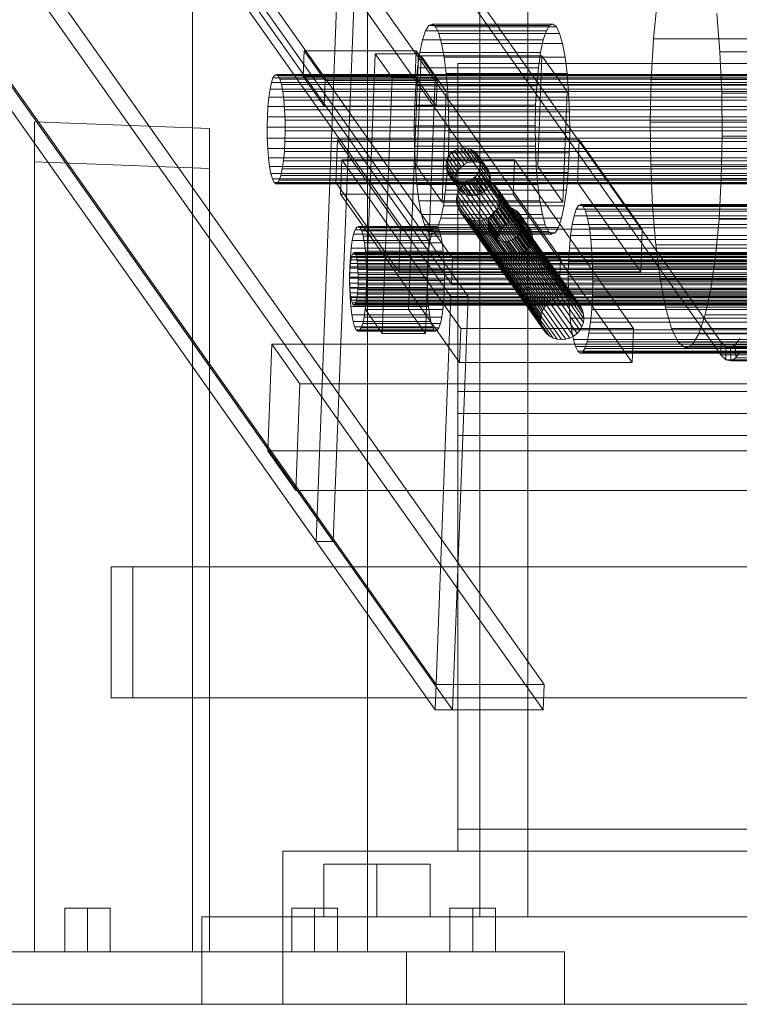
# Model space of a CAD drawing. Header units: millimetres. Extents: x -2233 to 61924, y -68080 to 6847.
# Tile 334 of 656: x 1640 to 1804, y -36000 to -35775. Entities that reach past the tile are written whole.
import ezdxf

# ---------------------------------------------------------------- set-up
doc = ezdxf.new("R2010")
doc.units = ezdxf.units.MM
for name, color, linetype, lineweight in [('frontal_C10', 7, 'Continuous', 0), ('frontal_secador', 7, 'Continuous', 0), ('frontal_tolva', 7, 'Continuous', 0)]:
    doc.layers.add(name, color=color, linetype=linetype, lineweight=lineweight)

msp = doc.modelspace()

# ---------------------------------------------------------------- linework, layer by layer
at = {"layer": 'frontal_C10'}
for p, q in [((266.331, -33747.789), (1738.749, -35829.484)), ((1763.409, -35829.484), (290.991, -33747.789)), ((1738.526, -35835.328), (266.108, -33753.633)), ((290.768, -33753.633), (1763.186, -35835.328)), ((265.996, -33756.555), (1738.414, -35838.25)), ((1742.36, -35838.25), (269.942, -33756.555)), ((350.18, -33798.702), (1800.18, -35848.702)), ((1800.068, -35851.624), (350.068, -33801.624)), ((262.609, -33845.193), (1735.028, -35926.888)), ((1759.687, -35926.888), (287.269, -33845.193)), ((1734.804, -35932.732), (262.386, -33851.037)), ((266.332, -33851.037), (1738.75, -35932.732)), ((287.046, -33851.037), (1759.464, -35932.732)), ((1679.379, -35277.639), (1679.379, -35988)), ((1719.379, -35988), (1719.379, -35279.167)), ((1679.379, -35988), (1679.379, -35286.809)), ((1719.379, -35988), (1719.379, -35288.338)), ((1707.582, -35894.245), (1515.746, -35623.028)), ((1519.691, -35623.028), (1711.528, -35894.245)), ((1707.582, -35894.245), (1713.798, -35731.581)), ((1717.743, -35731.581), (1711.528, -35894.245)), ((1784.687, -35779.397), (1785.492, -35770.905)), ((1799.154, -35773.567), (1799.868, -35782.355)), ((1733.334, -35776.323), (1734.106, -35776.012)), ((1734.106, -35776.012), (1734.873, -35776.623)), ((1761.725, -35776.012), (1734.106, -35776.012)), ((1761.725, -35776.012), (1760.953, -35776.323)), ((1762.492, -35776.623), (1761.725, -35776.012)), ((1731.894, -35779.628), (1732.587, -35777.544)), ((1732.587, -35777.544), (1733.334, -35776.323)), ((1760.206, -35777.544), (1732.587, -35777.544)), ((1760.953, -35776.323), (1733.334, -35776.323)), ((1734.873, -35776.623), (1735.606, -35778.132)), ((1762.492, -35776.623), (1734.873, -35776.623)), ((1735.606, -35778.132), (1736.276, -35780.482)), ((1763.225, -35778.132), (1735.606, -35778.132)), ((1760.206, -35777.544), (1759.513, -35779.628)), ((1760.953, -35776.323), (1760.206, -35777.544)), ((1763.225, -35778.132), (1762.492, -35776.623)), ((1763.895, -35780.482), (1763.225, -35778.132)), ((1731.281, -35782.495), (1731.894, -35779.628)), ((1759.513, -35779.628), (1731.894, -35779.628)), ((1736.276, -35780.482), (1736.858, -35783.581)), ((1763.895, -35780.482), (1736.276, -35780.482)), ((1759.513, -35779.628), (1758.9, -35782.495)), ((1764.477, -35783.581), (1763.895, -35780.482)), ((1784.17, -35788.68), (1784.687, -35779.397)), ((2100.333, -35779.397), (1784.687, -35779.397)), ((1704.618, -35787.97), (1704.841, -35782.126)), ((1730.487, -35782.126), (1704.841, -35782.126)), ((1704.841, -35782.126), (1709.645, -35788.918)), ((1718.871, -35841.247), (1721.104, -35782.805)), ((1730.968, -35782.805), (1721.104, -35782.805)), ((1721.104, -35782.805), (1724.947, -35788.239)), ((1728.735, -35841.247), (1730.968, -35782.805)), ((1730.264, -35787.97), (1730.487, -35782.126)), ((1735.291, -35788.918), (1730.487, -35782.126)), ((1730.771, -35786.034), (1731.281, -35782.495)), ((1734.811, -35788.239), (1730.968, -35782.805)), ((1758.9, -35782.495), (1731.281, -35782.495)), ((1758.9, -35782.495), (1758.39, -35786.034)), ((1799.868, -35782.355), (1800.286, -35791.821)), ((2115.514, -35782.355), (1799.868, -35782.355)), ((1730.614, -35808.587), (1731.581, -35783.262)), ((1759.2, -35783.262), (1731.581, -35783.262)), ((1731.581, -35783.262), (1737.346, -35791.413)), ((1736.858, -35783.581), (1737.329, -35787.312)), ((1764.477, -35783.581), (1736.858, -35783.581)), ((1758.233, -35808.587), (1759.2, -35783.262)), ((1764.965, -35791.413), (1759.2, -35783.262)), ((1764.948, -35787.312), (1764.477, -35783.581)), ((1698.133, -35787.668), (1698.535, -35787.506)), ((1698.535, -35787.506), (1698.935, -35787.825)), ((2201.596, -35787.506), (1698.535, -35787.506)), ((1730.385, -35790.11), (1730.771, -35786.034)), ((1758.39, -35786.034), (1730.771, -35786.034)), ((1737.329, -35787.312), (1737.671, -35791.53)), ((1764.948, -35787.312), (1737.329, -35787.312)), ((1758.39, -35786.034), (1758.004, -35790.11)), ((1765.29, -35791.53), (1764.948, -35787.312)), ((1697.064, -35790.883), (1697.383, -35789.39)), ((1697.383, -35789.39), (1697.744, -35788.304)), ((2200.444, -35789.39), (1697.383, -35789.39)), ((1697.744, -35788.304), (1698.133, -35787.668)), ((2200.805, -35788.304), (1697.744, -35788.304)), ((2201.194, -35787.668), (1698.133, -35787.668)), ((1698.935, -35787.825), (1699.316, -35788.611)), ((2201.996, -35787.825), (1698.935, -35787.825)), ((1699.316, -35788.611), (1699.665, -35789.834)), ((2202.377, -35788.611), (1699.316, -35788.611)), ((1709.422, -35794.762), (1704.618, -35787.97)), ((1704.618, -35787.97), (1730.264, -35787.97)), ((1709.422, -35794.762), (1709.645, -35788.918)), ((1709.645, -35788.918), (1735.291, -35788.918)), ((1722.714, -35846.681), (1724.947, -35788.239)), ((1724.947, -35788.239), (1734.811, -35788.239)), ((1730.264, -35787.97), (1735.068, -35794.762)), ((1734.811, -35788.239), (1732.578, -35846.681)), ((1735.291, -35788.918), (1735.068, -35794.762)), ((1783.961, -35798.399), (1784.17, -35788.68)), ((1784.17, -35788.68), (2099.816, -35788.68)), ((1696.798, -35792.726), (1697.064, -35790.883)), ((2200.125, -35790.883), (1697.064, -35790.883)), ((1699.665, -35789.834), (1699.968, -35791.449)), ((2202.726, -35789.834), (1699.665, -35789.834)), ((1699.968, -35791.449), (1700.214, -35793.392)), ((2203.029, -35791.449), (1699.968, -35791.449)), ((1730.137, -35794.567), (1730.385, -35790.11)), ((1758.004, -35790.11), (1730.385, -35790.11)), ((1736.378, -35816.738), (1737.346, -35791.413)), ((1737.346, -35791.413), (1764.965, -35791.413)), ((1737.671, -35791.53), (1737.872, -35796.074)), ((1765.29, -35791.53), (1737.671, -35791.53)), ((1758.004, -35790.11), (1757.756, -35794.567)), ((1764.965, -35791.413), (1763.997, -35816.738)), ((1765.491, -35796.074), (1765.29, -35791.53)), ((1800.286, -35791.821), (1800.393, -35801.601)), ((2115.932, -35791.821), (1800.286, -35791.821)), ((1696.597, -35794.849), (1696.798, -35792.726)), ((2199.859, -35792.726), (1696.798, -35792.726)), ((1700.214, -35793.392), (1700.392, -35795.589)), ((2203.275, -35793.392), (1700.214, -35793.392)), ((1696.468, -35797.17), (1696.597, -35794.849)), ((2199.658, -35794.849), (1696.597, -35794.849)), ((1700.392, -35795.589), (1700.497, -35797.955)), ((2203.453, -35795.589), (1700.392, -35795.589)), ((1735.068, -35794.762), (1709.422, -35794.762)), ((1730.036, -35799.232), (1730.137, -35794.567)), ((1730.137, -35794.567), (1757.756, -35794.567)), ((1737.872, -35796.074), (1737.923, -35800.768)), ((1765.491, -35796.074), (1737.872, -35796.074)), ((1757.756, -35794.567), (1757.655, -35799.232)), ((1765.542, -35800.768), (1765.491, -35796.074)), ((1643.258, -35798.339), (1643.258, -35807.51)), ((1683.258, -35799.868), (1643.258, -35798.339)), ((1643.258, -35798.339), (1643.258, -35988)), ((1696.416, -35799.6), (1696.468, -35797.17)), ((1696.468, -35797.17), (2199.529, -35797.17)), ((1700.497, -35797.955), (1700.523, -35800.4)), ((2203.558, -35797.955), (1700.497, -35797.955)), ((1784.068, -35808.179), (1783.961, -35798.399)), ((2099.607, -35798.399), (1783.961, -35798.399)), ((1683.258, -35809.038), (1683.258, -35799.868)), ((1683.258, -35988), (1683.258, -35799.868)), ((1696.442, -35802.045), (1696.416, -35799.6)), ((2199.477, -35799.6), (1696.416, -35799.6)), ((1700.523, -35800.4), (1700.471, -35802.83)), ((2203.584, -35800.4), (1700.523, -35800.4)), ((1730.087, -35803.926), (1730.036, -35799.232)), ((1757.655, -35799.232), (1730.036, -35799.232)), ((1737.923, -35800.768), (1737.823, -35805.433)), ((1765.542, -35800.768), (1737.923, -35800.768)), ((1757.655, -35799.232), (1757.706, -35803.926)), ((1765.442, -35805.433), (1765.542, -35800.768)), ((1696.547, -35804.411), (1696.442, -35802.045)), ((2199.503, -35802.045), (1696.442, -35802.045)), ((1700.471, -35802.83), (1700.342, -35805.151)), ((2203.532, -35802.83), (1700.471, -35802.83)), ((1712.108, -35812.215), (1712.48, -35802.475)), ((1767.719, -35802.475), (1712.48, -35802.475)), ((1712.48, -35802.475), (1726.892, -35822.85)), ((1767.346, -35812.215), (1767.719, -35802.475)), ((1782.13, -35822.85), (1767.719, -35802.475)), ((1800.393, -35801.601), (1800.184, -35811.32)), ((2116.039, -35801.601), (1800.393, -35801.601)), ((1696.725, -35806.608), (1696.547, -35804.411)), ((2199.608, -35804.411), (1696.547, -35804.411)), ((1700.342, -35805.151), (1700.141, -35807.274)), ((2203.403, -35805.151), (1700.342, -35805.151)), ((1730.288, -35808.47), (1730.087, -35803.926)), ((1757.706, -35803.926), (1730.087, -35803.926)), ((1737.823, -35805.433), (1737.575, -35809.89)), ((1765.442, -35805.433), (1737.823, -35805.433)), ((1738.034, -35806.018), (1738.547, -35805.427)), ((1738.547, -35805.427), (1739.163, -35804.943)), ((1740.789, -35808.597), (1738.547, -35805.427)), ((1739.163, -35804.943), (1739.859, -35804.583)), ((1741.405, -35808.112), (1739.163, -35804.943)), ((1739.859, -35804.583), (1740.608, -35804.361)), ((1742.101, -35807.752), (1739.859, -35804.583)), ((1740.608, -35804.361), (1741.381, -35804.286)), ((1742.85, -35807.53), (1740.608, -35804.361)), ((1741.381, -35804.286), (1742.147, -35804.361)), ((1743.622, -35807.455), (1741.381, -35804.286)), ((1742.147, -35804.361), (1742.879, -35804.583)), ((1744.389, -35807.53), (1742.147, -35804.361)), ((1742.879, -35804.583), (1743.548, -35804.943)), ((1745.121, -35807.752), (1742.879, -35804.583)), ((1743.548, -35804.943), (1744.127, -35805.427)), ((1745.789, -35808.112), (1743.548, -35804.943)), ((1744.127, -35805.427), (1744.595, -35806.018)), ((1746.369, -35808.597), (1744.127, -35805.427)), ((1757.706, -35803.926), (1757.907, -35808.47)), ((1765.194, -35809.89), (1765.442, -35805.433)), ((1643.258, -35807.51), (1683.258, -35809.038)), ((1643.258, -35988), (1643.258, -35807.51)), ((1696.971, -35808.551), (1696.725, -35806.608)), ((2199.786, -35806.608), (1696.725, -35806.608)), ((1700.141, -35807.274), (1699.875, -35809.117)), ((2203.202, -35807.274), (1700.141, -35807.274)), ((1713.148, -35814.848), (1713.445, -35807.056)), ((1752.901, -35807.056), (1713.445, -35807.056)), ((1713.445, -35807.056), (1740.668, -35845.542)), ((1737.286, -35808.182), (1737.391, -35807.422)), ((1737.391, -35807.422), (1737.643, -35806.691)), ((1739.633, -35810.592), (1737.391, -35807.422)), ((1737.643, -35806.691), (1738.034, -35806.018)), ((1739.885, -35809.861), (1737.643, -35806.691)), ((1740.276, -35809.187), (1738.034, -35806.018)), ((1742.101, -35807.752), (1741.405, -35808.112)), ((1742.85, -35807.53), (1742.101, -35807.752)), ((1743.622, -35807.455), (1742.85, -35807.53)), ((1744.389, -35807.53), (1743.622, -35807.455)), ((1745.121, -35807.752), (1744.389, -35807.53)), ((1744.595, -35806.018), (1744.934, -35806.691)), ((1746.837, -35809.187), (1744.595, -35806.018)), ((1744.934, -35806.691), (1745.131, -35807.422)), ((1747.176, -35809.861), (1744.934, -35806.691)), ((1745.789, -35808.112), (1745.121, -35807.752)), ((1745.131, -35807.422), (1745.177, -35808.182)), ((1747.372, -35810.592), (1745.131, -35807.422)), ((1752.603, -35814.848), (1752.901, -35807.056)), ((1780.123, -35845.542), (1752.901, -35807.056)), ((1683.258, -35988), (1683.258, -35809.038)), ((1697.274, -35810.166), (1696.971, -35808.551)), ((2200.032, -35808.551), (1696.971, -35808.551)), ((1699.875, -35809.117), (1699.556, -35810.61)), ((2202.936, -35809.117), (1699.875, -35809.117)), ((1730.631, -35812.688), (1730.288, -35808.47)), ((1757.907, -35808.47), (1730.288, -35808.47)), ((1736.378, -35816.738), (1730.614, -35808.587)), ((1730.614, -35808.587), (1758.233, -35808.587)), ((1737.575, -35809.89), (1737.188, -35813.966)), ((1737.333, -35808.942), (1737.286, -35808.182)), ((1737.286, -35808.182), (1739.528, -35811.352)), ((1737.529, -35809.673), (1737.333, -35808.942)), ((1739.575, -35812.112), (1737.333, -35808.942)), ((1737.868, -35810.347), (1737.529, -35809.673)), ((1739.771, -35812.843), (1737.529, -35809.673)), ((1765.194, -35809.89), (1737.575, -35809.89)), ((1739.885, -35809.861), (1739.633, -35810.592)), ((1740.276, -35809.187), (1739.885, -35809.861)), ((1740.789, -35808.597), (1740.276, -35809.187)), ((1741.405, -35808.112), (1740.789, -35808.597)), ((1744.82, -35809.673), (1744.43, -35810.347)), ((1745.072, -35808.942), (1744.82, -35809.673)), ((1747.062, -35812.843), (1744.82, -35809.673)), ((1745.177, -35808.182), (1745.072, -35808.942)), ((1747.314, -35812.112), (1745.072, -35808.942)), ((1747.419, -35811.352), (1745.177, -35808.182)), ((1746.369, -35808.597), (1745.789, -35808.112)), ((1746.837, -35809.187), (1746.369, -35808.597)), ((1747.176, -35809.861), (1746.837, -35809.187)), ((1747.372, -35810.592), (1747.176, -35809.861)), ((1757.907, -35808.47), (1758.25, -35812.688)), ((1758.233, -35808.587), (1763.997, -35816.738)), ((1764.808, -35813.966), (1765.194, -35809.89)), ((1784.486, -35817.645), (1784.068, -35808.179)), ((2099.714, -35808.179), (1784.068, -35808.179)), ((1697.623, -35811.389), (1697.274, -35810.166)), ((2200.335, -35810.166), (1697.274, -35810.166)), ((1698.004, -35812.175), (1697.623, -35811.389)), ((2200.684, -35811.389), (1697.623, -35811.389)), ((1698.404, -35812.494), (1698.004, -35812.175)), ((2201.065, -35812.175), (1698.004, -35812.175)), ((1699.195, -35811.696), (1698.806, -35812.332)), ((1699.556, -35810.61), (1699.195, -35811.696)), ((2202.256, -35811.696), (1699.195, -35811.696)), ((2202.617, -35810.61), (1699.556, -35810.61)), ((1726.52, -35832.59), (1712.108, -35812.215)), ((1712.108, -35812.215), (1767.346, -35812.215)), ((1738.336, -35810.937), (1737.868, -35810.347)), ((1740.11, -35813.516), (1737.868, -35810.347)), ((1738.916, -35811.422), (1738.336, -35810.937)), ((1740.578, -35814.107), (1738.336, -35810.937)), ((1739.584, -35811.782), (1738.916, -35811.422)), ((1741.158, -35814.591), (1738.916, -35811.422)), ((1739.633, -35810.592), (1739.528, -35811.352)), ((1739.528, -35811.352), (1739.575, -35812.112)), ((1739.575, -35812.112), (1739.771, -35812.843)), ((1740.316, -35812.003), (1739.584, -35811.782)), ((1741.826, -35814.951), (1739.584, -35811.782)), ((1741.083, -35812.078), (1740.316, -35812.003)), ((1742.558, -35815.173), (1740.316, -35812.003)), ((1741.855, -35812.003), (1741.083, -35812.078)), ((1743.325, -35815.248), (1741.083, -35812.078)), ((1741.287, -35812.641), (1742.058, -35812.035)), ((1742.604, -35811.782), (1741.855, -35812.003)), ((1744.097, -35815.173), (1741.855, -35812.003)), ((1742.058, -35812.035), (1742.927, -35811.585)), ((1761.273, -35839.202), (1742.058, -35812.035)), ((1743.3, -35811.422), (1742.604, -35811.782)), ((1744.846, -35814.951), (1742.604, -35811.782)), ((1742.927, -35811.585), (1743.863, -35811.308)), ((1762.143, -35838.752), (1742.927, -35811.585)), ((1743.916, -35810.937), (1743.3, -35811.422)), ((1745.542, -35814.591), (1743.3, -35811.422)), ((1743.863, -35811.308), (1744.829, -35811.215)), ((1763.079, -35838.475), (1743.863, -35811.308)), ((1744.43, -35810.347), (1743.916, -35810.937)), ((1746.158, -35814.107), (1743.916, -35810.937)), ((1746.671, -35813.516), (1744.43, -35810.347)), ((1744.829, -35811.215), (1745.788, -35811.308)), ((1764.045, -35838.382), (1744.829, -35811.215)), ((1745.788, -35811.308), (1746.702, -35811.585)), ((1765.003, -35838.475), (1745.788, -35811.308)), ((1746.702, -35811.585), (1747.538, -35812.035)), ((1765.918, -35838.752), (1746.702, -35811.585)), ((1747.062, -35812.843), (1747.314, -35812.112)), ((1747.314, -35812.112), (1747.419, -35811.352)), ((1747.419, -35811.352), (1747.372, -35810.592)), ((1747.538, -35812.035), (1748.262, -35812.641)), ((1766.753, -35839.202), (1747.538, -35812.035)), ((1767.346, -35812.215), (1781.758, -35832.59)), ((1800.184, -35811.32), (1799.667, -35820.603)), ((2115.83, -35811.32), (1800.184, -35811.32)), ((1698.806, -35812.332), (1698.404, -35812.494)), ((2201.465, -35812.494), (1698.404, -35812.494)), ((2201.867, -35812.332), (1698.806, -35812.332)), ((1731.102, -35816.419), (1730.631, -35812.688)), ((1758.25, -35812.688), (1730.631, -35812.688)), ((1737.188, -35813.966), (1736.679, -35817.505)), ((1764.808, -35813.966), (1737.188, -35813.966)), ((1739.771, -35812.843), (1740.11, -35813.516)), ((1739.842, -35815.135), (1740.158, -35814.221)), ((1740.11, -35813.516), (1740.578, -35814.107)), ((1740.158, -35814.221), (1740.646, -35813.379)), ((1759.373, -35841.388), (1740.158, -35814.221)), ((1740.578, -35814.107), (1741.158, -35814.591)), ((1740.646, -35813.379), (1741.287, -35812.641)), ((1759.861, -35840.546), (1740.646, -35813.379)), ((1760.503, -35839.808), (1741.287, -35812.641)), ((1745.542, -35814.591), (1746.158, -35814.107)), ((1746.158, -35814.107), (1746.671, -35813.516)), ((1746.671, -35813.516), (1747.062, -35812.843)), ((1748.262, -35812.641), (1748.847, -35813.379)), ((1767.478, -35839.808), (1748.262, -35812.641)), ((1748.847, -35813.379), (1749.271, -35814.221)), ((1768.063, -35840.546), (1748.847, -35813.379)), ((1749.271, -35814.221), (1749.516, -35815.135)), ((1768.486, -35841.388), (1749.271, -35814.221)), ((1758.25, -35812.688), (1758.721, -35816.419)), ((1764.298, -35817.505), (1764.808, -35813.966)), ((1740.37, -35853.335), (1713.148, -35814.848)), ((1713.148, -35814.848), (1752.603, -35814.848)), ((1731.684, -35819.518), (1731.102, -35816.419)), ((1758.721, -35816.419), (1731.102, -35816.419)), ((1763.997, -35816.738), (1736.378, -35816.738)), ((1739.711, -35816.085), (1739.842, -35815.135)), ((1739.769, -35817.035), (1739.711, -35816.085)), ((1739.711, -35816.085), (1758.927, -35843.252)), ((1759.058, -35842.302), (1739.842, -35815.135)), ((1741.158, -35814.591), (1741.826, -35814.951)), ((1741.826, -35814.951), (1742.558, -35815.173)), ((1742.558, -35815.173), (1743.325, -35815.248)), ((1743.325, -35815.248), (1744.097, -35815.173)), ((1744.097, -35815.173), (1744.846, -35814.951)), ((1744.846, -35814.951), (1745.542, -35814.591)), ((1749.575, -35816.085), (1749.444, -35817.035)), ((1749.516, -35815.135), (1749.575, -35816.085)), ((1768.732, -35842.302), (1749.516, -35815.135)), ((1768.791, -35843.252), (1749.575, -35816.085)), ((1752.603, -35814.848), (1779.826, -35853.335)), ((1758.721, -35816.419), (1759.303, -35819.518)), ((1736.679, -35817.505), (1736.066, -35820.372)), ((1764.298, -35817.505), (1736.679, -35817.505)), ((1740.015, -35817.949), (1739.769, -35817.035)), ((1758.985, -35844.202), (1739.769, -35817.035)), ((1740.439, -35818.791), (1740.015, -35817.949)), ((1759.231, -35845.116), (1740.015, -35817.949)), ((1741.024, -35819.529), (1740.439, -35818.791)), ((1759.654, -35845.958), (1740.439, -35818.791)), ((1747.642, -35819.601), (1748.155, -35819.011)), ((1748.64, -35818.791), (1747.999, -35819.529)), ((1748.155, -35819.011), (1748.771, -35818.526)), ((1750.397, -35822.18), (1748.155, -35819.011)), ((1749.128, -35817.949), (1748.64, -35818.791)), ((1767.856, -35845.958), (1748.64, -35818.791)), ((1748.771, -35818.526), (1749.467, -35818.166)), ((1751.013, -35821.696), (1748.771, -35818.526)), ((1749.444, -35817.035), (1749.128, -35817.949)), ((1768.344, -35845.116), (1749.128, -35817.949)), ((1768.659, -35844.202), (1749.444, -35817.035)), ((1749.467, -35818.166), (1750.216, -35817.944)), ((1751.709, -35821.336), (1749.467, -35818.166)), ((1750.216, -35817.944), (1750.988, -35817.869)), ((1752.458, -35821.114), (1750.216, -35817.944)), ((1750.988, -35817.869), (1751.755, -35817.944)), ((1753.23, -35821.039), (1750.988, -35817.869)), ((1751.755, -35817.944), (1752.487, -35818.166)), ((1753.997, -35821.114), (1751.755, -35817.944)), ((1752.487, -35818.166), (1753.155, -35818.526)), ((1754.729, -35821.336), (1752.487, -35818.166)), ((1753.155, -35818.526), (1753.735, -35819.011)), ((1755.397, -35821.696), (1753.155, -35818.526)), ((1753.735, -35819.011), (1754.203, -35819.601)), ((1755.977, -35822.18), (1753.735, -35819.011)), ((1763.685, -35820.372), (1764.298, -35817.505)), ((1766.541, -35819.794), (1767.032, -35818.318)), ((1767.032, -35818.318), (1767.561, -35817.453)), ((2077.746, -35818.318), (1767.032, -35818.318)), ((1767.561, -35817.453), (1768.108, -35817.233)), ((2078.275, -35817.453), (1767.561, -35817.453)), ((1768.108, -35817.233), (1768.651, -35817.665)), ((2078.822, -35817.233), (1768.108, -35817.233)), ((1768.651, -35817.665), (1769.17, -35818.734)), ((2079.365, -35817.665), (1768.651, -35817.665)), ((1769.17, -35818.734), (1769.644, -35820.398)), ((2079.884, -35818.734), (1769.17, -35818.734)), ((1785.2, -35826.433), (1784.486, -35817.645)), ((2100.132, -35817.645), (1784.486, -35817.645)), ((1732.354, -35821.868), (1731.684, -35819.518)), ((1759.303, -35819.518), (1731.684, -35819.518)), ((1736.066, -35820.372), (1735.372, -35822.456)), ((1763.685, -35820.372), (1736.066, -35820.372)), ((1741.748, -35820.134), (1741.024, -35819.529)), ((1760.24, -35846.696), (1741.024, -35819.529)), ((1742.584, -35820.584), (1741.748, -35820.134)), ((1760.964, -35847.301), (1741.748, -35820.134)), ((1743.498, -35820.861), (1742.584, -35820.584)), ((1761.799, -35847.751), (1742.584, -35820.584)), ((1744.457, -35820.955), (1743.498, -35820.861)), ((1762.714, -35848.028), (1743.498, -35820.861)), ((1745.423, -35820.861), (1744.457, -35820.955)), ((1763.672, -35848.122), (1744.457, -35820.955)), ((1746.358, -35820.584), (1745.423, -35820.861)), ((1764.638, -35848.028), (1745.423, -35820.861)), ((1747.228, -35820.134), (1746.358, -35820.584)), ((1765.574, -35847.751), (1746.358, -35820.584)), ((1746.894, -35821.766), (1746.999, -35821.006)), ((1746.999, -35821.006), (1747.251, -35820.275)), ((1749.241, -35824.175), (1746.999, -35821.006)), ((1747.999, -35819.529), (1747.228, -35820.134)), ((1766.444, -35847.301), (1747.228, -35820.134)), ((1747.251, -35820.275), (1747.642, -35819.601)), ((1749.493, -35823.444), (1747.251, -35820.275)), ((1749.883, -35822.771), (1747.642, -35819.601)), ((1767.214, -35846.696), (1747.999, -35819.529)), ((1752.458, -35821.114), (1751.709, -35821.336)), ((1753.23, -35821.039), (1752.458, -35821.114)), ((1753.997, -35821.114), (1753.23, -35821.039)), ((1754.729, -35821.336), (1753.997, -35821.114)), ((1754.203, -35819.601), (1754.542, -35820.275)), ((1756.445, -35822.771), (1754.203, -35819.601)), ((1754.542, -35820.275), (1754.738, -35821.006)), ((1756.784, -35823.444), (1754.542, -35820.275)), ((1754.738, -35821.006), (1754.785, -35821.766)), ((1756.98, -35824.175), (1754.738, -35821.006)), ((1759.303, -35819.518), (1759.973, -35821.868)), ((1762.991, -35822.456), (1763.685, -35820.372)), ((1766.106, -35821.824), (1766.541, -35819.794)), ((2077.255, -35819.794), (1766.541, -35819.794)), ((1769.644, -35820.398), (1770.057, -35822.594)), ((2080.358, -35820.398), (1769.644, -35820.398)), ((1799.667, -35820.603), (1798.862, -35829.095)), ((2115.313, -35820.603), (1799.667, -35820.603)), ((1716.176, -35824.038), (1716.523, -35822.996)), ((1716.523, -35822.996), (1716.896, -35822.385)), ((1734.278, -35822.996), (1716.523, -35822.996)), ((1716.896, -35822.385), (1717.282, -35822.23)), ((1734.651, -35822.385), (1716.896, -35822.385)), ((1717.282, -35822.23), (1717.665, -35822.535)), ((1735.037, -35822.23), (1717.282, -35822.23)), ((1717.665, -35822.535), (1718.032, -35823.29)), ((1735.42, -35822.535), (1717.665, -35822.535)), ((1718.032, -35823.29), (1718.367, -35824.465)), ((1735.787, -35823.29), (1718.032, -35823.29)), ((1726.52, -35832.59), (1726.892, -35822.85)), ((1726.892, -35822.85), (1782.13, -35822.85)), ((1733.086, -35823.377), (1732.354, -35821.868)), ((1759.973, -35821.868), (1732.354, -35821.868)), ((1733.853, -35823.988), (1733.086, -35823.377)), ((1760.706, -35823.377), (1733.086, -35823.377)), ((1734.278, -35822.996), (1733.931, -35824.038)), ((1734.651, -35822.385), (1734.278, -35822.996)), ((1735.372, -35822.456), (1734.625, -35823.677)), ((1735.037, -35822.23), (1734.651, -35822.385)), ((1735.42, -35822.535), (1735.037, -35822.23)), ((1762.991, -35822.456), (1735.372, -35822.456)), ((1735.787, -35823.29), (1735.42, -35822.535)), ((1736.122, -35824.465), (1735.787, -35823.29)), ((1746.941, -35822.526), (1746.894, -35821.766)), ((1746.894, -35821.766), (1749.136, -35824.935)), ((1747.137, -35823.257), (1746.941, -35822.526)), ((1749.183, -35825.695), (1746.941, -35822.526)), ((1747.476, -35823.93), (1747.137, -35823.257)), ((1749.379, -35826.426), (1747.137, -35823.257)), ((1749.493, -35823.444), (1749.241, -35824.175)), ((1749.883, -35822.771), (1749.493, -35823.444)), ((1750.397, -35822.18), (1749.883, -35822.771)), ((1751.013, -35821.696), (1750.397, -35822.18)), ((1751.709, -35821.336), (1751.013, -35821.696)), ((1754.428, -35823.257), (1754.037, -35823.93)), ((1754.68, -35822.526), (1754.428, -35823.257)), ((1756.67, -35826.426), (1754.428, -35823.257)), ((1754.785, -35821.766), (1754.68, -35822.526)), ((1756.922, -35825.695), (1754.68, -35822.526)), ((1755.397, -35821.696), (1754.729, -35821.336)), ((1757.027, -35824.935), (1754.785, -35821.766)), ((1755.977, -35822.18), (1755.397, -35821.696)), ((1756.445, -35822.771), (1755.977, -35822.18)), ((1756.784, -35823.444), (1756.445, -35822.771)), ((1756.98, -35824.175), (1756.784, -35823.444)), ((1759.973, -35821.868), (1760.706, -35823.377)), ((1760.706, -35823.377), (1761.472, -35823.988)), ((1762.244, -35823.677), (1762.991, -35822.456)), ((1765.745, -35824.331), (1766.106, -35821.824)), ((2076.82, -35821.824), (1766.106, -35821.824)), ((1770.057, -35822.594), (1770.39, -35825.237)), ((2080.771, -35822.594), (1770.057, -35822.594)), ((1782.13, -35822.85), (1781.758, -35832.59)), ((1715.614, -35827.241), (1715.869, -35825.471)), ((1715.869, -35825.471), (1716.176, -35824.038)), ((1733.624, -35825.471), (1715.869, -35825.471)), ((1733.931, -35824.038), (1716.176, -35824.038)), ((1718.367, -35824.465), (1718.658, -35826.015)), ((1736.122, -35824.465), (1718.367, -35824.465)), ((1733.624, -35825.471), (1733.369, -35827.241)), ((1733.931, -35824.038), (1733.624, -35825.471)), ((1734.625, -35823.677), (1733.853, -35823.988)), ((1761.472, -35823.988), (1733.853, -35823.988)), ((1762.244, -35823.677), (1734.625, -35823.677)), ((1736.413, -35826.015), (1736.122, -35824.465)), ((1747.944, -35824.521), (1747.476, -35823.93)), ((1749.718, -35827.1), (1747.476, -35823.93)), ((1748.524, -35825.005), (1747.944, -35824.521)), ((1750.186, -35827.69), (1747.944, -35824.521)), ((1749.192, -35825.365), (1748.524, -35825.005)), ((1750.766, -35828.175), (1748.524, -35825.005)), ((1749.241, -35824.175), (1749.136, -35824.935)), ((1749.136, -35824.935), (1749.183, -35825.695)), ((1749.183, -35825.695), (1749.379, -35826.426)), ((1749.924, -35825.587), (1749.192, -35825.365)), ((1751.434, -35828.535), (1749.192, -35825.365)), ((1750.691, -35825.662), (1749.924, -35825.587)), ((1752.166, -35828.756), (1749.924, -35825.587)), ((1751.463, -35825.587), (1750.691, -35825.662)), ((1752.932, -35828.831), (1750.691, -35825.662)), ((1752.212, -35825.365), (1751.463, -35825.587)), ((1753.705, -35828.756), (1751.463, -35825.587)), ((1752.908, -35825.005), (1752.212, -35825.365)), ((1754.454, -35828.535), (1752.212, -35825.365)), ((1753.524, -35824.521), (1752.908, -35825.005)), ((1755.15, -35828.175), (1752.908, -35825.005)), ((1754.037, -35823.93), (1753.524, -35824.521)), ((1755.766, -35827.69), (1753.524, -35824.521)), ((1756.279, -35827.1), (1754.037, -35823.93)), ((1756.67, -35826.426), (1756.922, -35825.695)), ((1756.922, -35825.695), (1757.027, -35824.935)), ((1757.027, -35824.935), (1756.98, -35824.175)), ((1761.472, -35823.988), (1762.244, -35823.677)), ((1765.472, -35827.219), (1765.745, -35824.331)), ((2076.459, -35824.331), (1765.745, -35824.331)), ((1770.39, -35825.237), (1770.633, -35828.224)), ((2081.104, -35825.237), (1770.39, -35825.237)), ((1715.421, -35829.279), (1715.614, -35827.241)), ((1733.369, -35827.241), (1715.614, -35827.241)), ((1718.658, -35826.015), (1718.893, -35827.88)), ((1736.413, -35826.015), (1718.658, -35826.015)), ((1718.893, -35827.88), (1719.065, -35829.989)), ((1736.648, -35827.88), (1718.893, -35827.88)), ((1733.369, -35827.241), (1733.176, -35829.279)), ((1736.648, -35827.88), (1736.413, -35826.015)), ((1736.82, -35829.989), (1736.648, -35827.88)), ((1749.379, -35826.426), (1749.718, -35827.1)), ((1749.718, -35827.1), (1750.186, -35827.69)), ((1750.186, -35827.69), (1750.766, -35828.175)), ((1755.15, -35828.175), (1755.766, -35827.69)), ((1755.766, -35827.69), (1756.279, -35827.1)), ((1756.279, -35827.1), (1756.67, -35826.426)), ((1765.296, -35830.375), (1765.472, -35827.219)), ((2076.186, -35827.219), (1765.472, -35827.219)), ((1786.181, -35834.205), (1785.2, -35826.433)), ((2100.846, -35826.433), (1785.2, -35826.433)), ((1715.297, -35831.507), (1715.421, -35829.279)), ((1733.176, -35829.279), (1715.421, -35829.279)), ((1715.43, -35830.732), (1715.558, -35829.848)), ((1715.558, -35829.848), (1715.711, -35829.131)), ((2129.843, -35829.848), (1715.558, -35829.848)), ((1715.711, -35829.131), (1715.884, -35828.61)), ((2129.996, -35829.131), (1715.711, -35829.131)), ((1715.884, -35828.61), (1716.071, -35828.305)), ((2130.17, -35828.61), (1715.884, -35828.61)), ((1716.071, -35828.305), (1716.264, -35828.227)), ((2130.356, -35828.305), (1716.071, -35828.305)), ((1716.264, -35828.227), (1716.456, -35828.38)), ((2130.549, -35828.227), (1716.264, -35828.227)), ((1716.456, -35828.38), (1716.639, -35828.757)), ((2130.741, -35828.38), (1716.456, -35828.38)), ((1716.639, -35828.757), (1716.806, -35829.344)), ((2130.924, -35828.757), (1716.639, -35828.757)), ((1716.806, -35829.344), (1716.952, -35830.119)), ((2131.092, -35829.344), (1716.806, -35829.344)), ((1716.952, -35830.119), (1717.07, -35831.052)), ((2131.237, -35830.119), (1716.952, -35830.119)), ((1719.065, -35829.989), (1719.165, -35832.261)), ((1736.82, -35829.989), (1719.065, -35829.989)), ((1733.176, -35829.279), (1733.052, -35831.507)), ((1736.92, -35832.261), (1736.82, -35829.989)), ((1738.526, -35835.328), (1738.749, -35829.484)), ((1738.749, -35829.484), (1763.409, -35829.484)), ((1750.766, -35828.175), (1751.434, -35828.535)), ((1751.434, -35828.535), (1752.166, -35828.756)), ((1752.166, -35828.756), (1752.932, -35828.831)), ((1752.932, -35828.831), (1753.705, -35828.756)), ((1753.705, -35828.756), (1754.454, -35828.535)), ((1754.454, -35828.535), (1755.15, -35828.175)), ((1763.409, -35829.484), (1763.186, -35835.328)), ((1770.633, -35828.224), (1770.775, -35831.443)), ((2081.347, -35828.224), (1770.633, -35828.224)), ((1798.862, -35829.095), (1797.8, -35836.469)), ((2114.508, -35829.095), (1798.862, -35829.095)), ((1715.247, -35833.84), (1715.297, -35831.507)), ((1715.272, -35832.865), (1715.334, -35831.751)), ((1715.297, -35831.507), (1733.052, -35831.507)), ((1715.334, -35831.751), (1715.43, -35830.732)), ((2129.619, -35831.751), (1715.334, -35831.751)), ((2129.716, -35830.732), (1715.43, -35830.732)), ((1717.07, -35831.052), (1717.155, -35832.106)), ((2131.355, -35831.052), (1717.07, -35831.052)), ((1717.155, -35832.106), (1717.205, -35833.242)), ((2131.441, -35832.106), (1717.155, -35832.106)), ((1719.165, -35832.261), (1719.191, -35834.608)), ((1736.92, -35832.261), (1719.165, -35832.261)), ((1733.052, -35831.507), (1733.002, -35833.84)), ((1736.946, -35834.608), (1736.92, -35832.261)), ((1765.225, -35833.68), (1765.296, -35830.375)), ((1765.296, -35830.375), (2076.01, -35830.375)), ((1770.775, -35831.443), (1770.811, -35834.768)), ((2081.489, -35831.443), (1770.775, -35831.443)), ((1715.247, -35834.032), (1715.272, -35832.865)), ((1715.273, -35836.187), (1715.247, -35833.84)), ((1733.002, -35833.84), (1715.247, -35833.84)), ((1715.259, -35835.205), (1715.247, -35834.032)), ((2129.532, -35834.032), (1715.247, -35834.032)), ((1715.272, -35832.865), (2129.557, -35832.865)), ((1717.218, -35834.416), (1717.193, -35835.582)), ((1717.205, -35833.242), (1717.218, -35834.416)), ((2131.491, -35833.242), (1717.205, -35833.242)), ((2131.504, -35834.416), (1717.218, -35834.416)), ((1719.191, -35834.608), (1719.14, -35836.941)), ((1736.946, -35834.608), (1719.191, -35834.608)), ((1781.758, -35832.59), (1726.52, -35832.59)), ((1733.002, -35833.84), (1733.028, -35836.187)), ((1736.895, -35836.941), (1736.946, -35834.608)), ((1765.261, -35837.005), (1765.225, -35833.68)), ((2075.939, -35833.68), (1765.225, -35833.68)), ((1770.811, -35834.768), (1770.74, -35838.072)), ((2081.526, -35834.768), (1770.811, -35834.768)), ((1787.394, -35840.663), (1786.181, -35834.205)), ((2101.828, -35834.205), (1786.181, -35834.205)), ((1715.309, -35836.341), (1715.259, -35835.205)), ((2129.545, -35835.205), (1715.259, -35835.205)), ((1715.373, -35838.459), (1715.273, -35836.187)), ((1733.028, -35836.187), (1715.273, -35836.187)), ((1715.395, -35837.396), (1715.309, -35836.341)), ((2129.595, -35836.341), (1715.309, -35836.341)), ((1717.131, -35836.696), (1717.035, -35837.715)), ((1717.193, -35835.582), (1717.131, -35836.696)), ((2131.417, -35836.696), (1717.131, -35836.696)), ((2131.479, -35835.582), (1717.193, -35835.582)), ((1719.14, -35836.941), (1719.016, -35839.169)), ((1736.895, -35836.941), (1719.14, -35836.941)), ((1733.028, -35836.187), (1733.128, -35838.459)), ((1736.771, -35839.169), (1736.895, -35836.941)), ((1763.186, -35835.328), (1738.526, -35835.328)), ((1765.403, -35840.223), (1765.261, -35837.005)), ((2075.975, -35837.005), (1765.261, -35837.005)), ((1797.8, -35836.469), (1796.523, -35842.442)), ((2113.446, -35836.469), (1797.8, -35836.469)), ((1715.544, -35840.568), (1715.373, -35838.459)), ((1733.128, -35838.459), (1715.373, -35838.459)), ((1715.513, -35838.328), (1715.395, -35837.396)), ((2129.681, -35837.396), (1715.395, -35837.396)), ((1715.658, -35839.103), (1715.513, -35838.328)), ((2129.798, -35838.328), (1715.513, -35838.328)), ((1715.826, -35839.691), (1715.658, -35839.103)), ((2129.944, -35839.103), (1715.658, -35839.103)), ((1716.907, -35838.6), (1716.754, -35839.317)), ((1717.035, -35837.715), (1716.907, -35838.6)), ((2131.193, -35838.6), (1716.907, -35838.6)), ((2131.32, -35837.715), (1717.035, -35837.715)), ((1719.016, -35839.169), (1718.823, -35841.207)), ((1736.771, -35839.169), (1719.016, -35839.169)), ((1733.128, -35838.459), (1733.299, -35840.568)), ((1734.804, -35932.732), (1738.414, -35838.25)), ((1736.578, -35841.207), (1736.771, -35839.169)), ((1738.414, -35838.25), (1742.36, -35838.25)), ((1742.36, -35838.25), (1738.75, -35932.732)), ((1761.273, -35839.202), (1760.503, -35839.808)), ((1762.143, -35838.752), (1761.273, -35839.202)), ((1763.079, -35838.475), (1762.143, -35838.752)), ((1764.045, -35838.382), (1763.079, -35838.475)), ((1765.003, -35838.475), (1764.045, -35838.382)), ((1765.918, -35838.752), (1765.003, -35838.475)), ((1766.753, -35839.202), (1765.918, -35838.752)), ((1767.478, -35839.808), (1766.753, -35839.202)), ((1770.74, -35838.072), (1770.565, -35841.229)), ((2081.454, -35838.072), (1770.74, -35838.072)), ((1715.78, -35842.433), (1715.544, -35840.568)), ((1733.299, -35840.568), (1715.544, -35840.568)), ((1716.009, -35840.068), (1715.826, -35839.691)), ((2130.111, -35839.691), (1715.826, -35839.691)), ((1716.201, -35840.221), (1716.009, -35840.068)), ((2130.295, -35840.068), (1716.009, -35840.068)), ((1716.394, -35840.143), (1716.201, -35840.221)), ((2130.486, -35840.221), (1716.201, -35840.221)), ((1716.58, -35839.838), (1716.394, -35840.143)), ((2130.679, -35840.143), (1716.394, -35840.143)), ((1716.754, -35839.317), (1716.58, -35839.838)), ((2130.866, -35839.838), (1716.58, -35839.838)), ((2131.039, -35839.317), (1716.754, -35839.317)), ((1718.823, -35841.207), (1718.568, -35842.976)), ((1736.578, -35841.207), (1718.823, -35841.207)), ((1722.714, -35846.681), (1718.871, -35841.247)), ((1718.871, -35841.247), (1728.735, -35841.247)), ((1728.735, -35841.247), (1732.578, -35846.681)), ((1733.299, -35840.568), (1733.535, -35842.433)), ((1736.323, -35842.976), (1736.578, -35841.207)), ((1759.373, -35841.388), (1759.058, -35842.302)), ((1759.861, -35840.546), (1759.373, -35841.388)), ((1760.503, -35839.808), (1759.861, -35840.546)), ((1765.646, -35843.211), (1765.403, -35840.223)), ((2076.117, -35840.223), (1765.403, -35840.223)), ((1768.063, -35840.546), (1767.478, -35839.808)), ((1768.486, -35841.388), (1768.063, -35840.546)), ((1768.732, -35842.302), (1768.486, -35841.388)), ((1770.565, -35841.229), (1770.291, -35844.116)), ((2081.279, -35841.229), (1770.565, -35841.229)), ((1788.79, -35845.558), (1787.394, -35840.663)), ((2103.04, -35840.663), (1787.394, -35840.663)), ((1716.071, -35843.983), (1715.78, -35842.433)), ((1733.535, -35842.433), (1715.78, -35842.433)), ((1718.568, -35842.976), (1718.262, -35844.41)), ((1736.323, -35842.976), (1718.568, -35842.976)), ((1733.535, -35842.433), (1733.826, -35843.983)), ((1736.017, -35844.41), (1736.323, -35842.976)), ((1759.058, -35842.302), (1758.927, -35843.252)), ((1758.927, -35843.252), (1758.985, -35844.202)), ((1765.98, -35845.854), (1765.646, -35843.211)), ((2076.36, -35843.211), (1765.646, -35843.211)), ((1768.659, -35844.202), (1768.791, -35843.252)), ((1768.791, -35843.252), (1768.732, -35842.302)), ((1796.523, -35842.442), (1795.078, -35846.783)), ((2112.169, -35842.442), (1796.523, -35842.442)), ((1716.406, -35845.158), (1716.071, -35843.983)), ((1733.826, -35843.983), (1716.071, -35843.983)), ((1716.772, -35845.912), (1716.406, -35845.158)), ((1734.161, -35845.158), (1716.406, -35845.158)), ((1717.156, -35846.218), (1716.772, -35845.912)), ((1734.527, -35845.912), (1716.772, -35845.912)), ((1717.915, -35845.452), (1717.542, -35846.062)), ((1718.262, -35844.41), (1717.915, -35845.452)), ((1735.67, -35845.452), (1717.915, -35845.452)), ((1736.017, -35844.41), (1718.262, -35844.41)), ((1733.826, -35843.983), (1734.161, -35845.158)), ((1734.161, -35845.158), (1734.527, -35845.912)), ((1734.527, -35845.912), (1734.911, -35846.218)), ((1735.297, -35846.062), (1735.67, -35845.452)), ((1735.67, -35845.452), (1736.017, -35844.41)), ((1740.37, -35853.335), (1740.668, -35845.542)), ((1740.668, -35845.542), (1780.123, -35845.542)), ((1758.985, -35844.202), (1759.231, -35845.116)), ((1759.231, -35845.116), (1759.654, -35845.958)), ((1759.654, -35845.958), (1760.24, -35846.696)), ((1766.392, -35848.049), (1765.98, -35845.854)), ((2076.694, -35845.854), (1765.98, -35845.854)), ((1767.214, -35846.696), (1767.856, -35845.958)), ((1767.856, -35845.958), (1768.344, -35845.116)), ((1768.344, -35845.116), (1768.659, -35844.202)), ((1770.291, -35844.116), (1769.93, -35846.623)), ((2081.005, -35844.116), (1770.291, -35844.116)), ((1780.123, -35845.542), (1779.826, -35853.335)), ((1790.316, -35848.702), (1788.79, -35845.558)), ((2104.436, -35845.558), (1788.79, -35845.558)), ((1717.542, -35846.062), (1717.156, -35846.218)), ((1734.911, -35846.218), (1717.156, -35846.218)), ((1735.297, -35846.062), (1717.542, -35846.062)), ((1732.578, -35846.681), (1722.714, -35846.681)), ((1734.911, -35846.218), (1735.297, -35846.062)), ((1760.24, -35846.696), (1760.964, -35847.301)), ((1760.964, -35847.301), (1761.799, -35847.751)), ((1761.799, -35847.751), (1762.714, -35848.028)), ((1762.714, -35848.028), (1763.672, -35848.122)), ((1763.672, -35848.122), (1764.638, -35848.028)), ((1764.638, -35848.028), (1765.574, -35847.751)), ((1765.574, -35847.751), (1766.444, -35847.301)), ((1766.866, -35849.713), (1766.392, -35848.049)), ((2077.106, -35848.049), (1766.392, -35848.049)), ((1766.444, -35847.301), (1767.214, -35846.696)), ((1769.93, -35846.623), (1769.496, -35848.654)), ((2080.644, -35846.623), (1769.93, -35846.623)), ((1795.078, -35846.783), (1793.522, -35849.326)), ((2110.724, -35846.783), (1795.078, -35846.783)), ((1803.386, -35849.326), (1804.433, -35847.837)), ((1696.559, -35873.528), (1697.489, -35849.177)), ((2141.367, -35849.177), (1697.489, -35849.177)), ((1697.489, -35849.177), (1703.895, -35858.232)), ((1767.385, -35850.782), (1766.866, -35849.713)), ((2077.581, -35849.713), (1766.866, -35849.713)), ((1769.004, -35850.13), (1768.475, -35850.995)), ((1769.496, -35848.654), (1769.004, -35850.13)), ((2079.718, -35850.13), (1769.004, -35850.13)), ((2080.21, -35848.654), (1769.496, -35848.654)), ((1791.914, -35849.974), (1790.316, -35848.702)), ((2105.962, -35848.702), (1790.316, -35848.702)), ((1793.522, -35849.326), (1791.914, -35849.974)), ((2107.56, -35849.974), (1791.914, -35849.974)), ((2109.168, -35849.326), (1793.522, -35849.326)), ((1800.068, -35851.624), (1800.18, -35848.702)), ((1800.18, -35848.702), (2096.098, -35848.702)), ((1800.18, -35848.702), (1801.241, -35849.763)), ((1801.193, -35852.748), (1801.241, -35849.763)), ((1801.241, -35849.763), (1802.316, -35849.972)), ((1801.241, -35849.763), (2097.159, -35849.763)), ((1802.316, -35849.972), (1803.386, -35849.326)), ((1802.332, -35852.97), (1802.316, -35849.972)), ((1802.316, -35849.972), (2098.234, -35849.972)), ((1803.466, -35852.286), (1803.386, -35849.326)), ((1803.386, -35849.326), (2099.304, -35849.326)), ((1767.929, -35851.215), (1767.385, -35850.782)), ((2078.099, -35850.782), (1767.385, -35850.782)), ((1768.475, -35850.995), (1767.929, -35851.215)), ((2078.643, -35851.215), (1767.929, -35851.215)), ((2079.189, -35850.995), (1768.475, -35850.995)), ((2095.987, -35851.624), (1800.068, -35851.624)), ((1801.193, -35852.748), (1800.068, -35851.624)), ((1802.332, -35852.97), (1801.193, -35852.748)), ((2097.111, -35852.748), (1801.193, -35852.748)), ((1803.466, -35852.286), (1802.332, -35852.97)), ((1804.576, -35850.707), (1803.466, -35852.286)), ((2099.384, -35852.286), (1803.466, -35852.286)), ((1779.826, -35853.335), (1740.37, -35853.335)), ((2098.25, -35852.97), (1802.332, -35852.97)), ((1702.964, -35882.583), (1703.895, -35858.232)), ((1703.895, -35858.232), (2147.772, -35858.232)), ((1702.964, -35882.583), (1696.559, -35873.528)), ((1696.559, -35873.528), (2140.436, -35873.528)), ((2146.842, -35882.583), (1702.964, -35882.583)), ((1711.528, -35894.245), (1707.582, -35894.245)), ((1665.724, -35900), (1660.792, -35900)), ((1660.792, -35900), (1660.792, -35930)), ((2065.213, -35900), (1660.792, -35900)), ((1665.724, -35930), (1665.724, -35900)), ((1665.724, -35900), (2070.145, -35900)), ((1734.804, -35932.732), (1735.028, -35926.888)), ((1735.028, -35926.888), (1759.687, -35926.888)), ((1759.687, -35926.888), (1759.464, -35932.732)), ((1660.792, -35930), (1665.724, -35930)), ((2065.213, -35930), (1660.792, -35930)), ((2070.145, -35930), (1665.724, -35930)), ((1738.75, -35932.732), (1734.804, -35932.732)), ((1759.464, -35932.732), (1734.804, -35932.732)), ((1655.379, -35978), (1650.183, -35978)), ((1650.183, -35988), (1650.183, -35978)), ((1655.379, -35978), (1660.575, -35978)), ((1655.379, -35978), (1655.379, -35988)), ((1660.575, -35988), (1660.575, -35978)), ((1707.258, -35978), (1702.062, -35978)), ((1702.062, -35988), (1702.062, -35978)), ((1707.258, -35978), (1712.454, -35978)), ((1707.258, -35978), (1707.258, -35988)), ((1712.454, -35988), (1712.454, -35978)), ((1743.379, -35978), (1738.183, -35978)), ((1738.183, -35988), (1738.183, -35978)), ((1743.379, -35978), (1748.575, -35978)), ((1743.379, -35978), (1743.379, -35988)), ((1748.575, -35988), (1748.575, -35978)), ((1598.258, -35988), (1728.258, -35988)), ((1634.379, -35988), (1764.379, -35988)), ((1643.258, -35988), (1683.258, -35988)), ((1650.183, -35988), (1655.379, -35988)), ((1655.379, -35988), (1660.575, -35988)), ((1679.379, -35988), (1719.379, -35988)), ((1702.062, -35988), (1707.258, -35988)), ((1707.258, -35988), (1712.454, -35988)), ((1728.258, -36000), (1728.258, -35988)), ((1738.183, -35988), (1743.379, -35988)), ((1743.379, -35988), (1748.575, -35988)), ((1764.379, -36000), (1764.379, -35988)), ((1598.258, -36000), (1728.258, -36000)), ((1634.379, -36000), (1764.379, -36000))]:
    msp.add_line(p, q, dxfattribs=at)
at = {"layer": 'frontal_secador'}
for p, q in [((1740, -35785), (2600, -35785)), ((1740, -35790), (1740, -35785)), ((1740, -35790), (2600, -35790)), ((1740, -35860), (1740, -35790)), ((1740, -35860), (2600, -35860)), ((1740, -35865), (1740, -35860)), ((1740, -35865), (1840, -35865)), ((1740, -35870), (1740, -35865)), ((1740, -35865), (2600, -35865)), ((1740, -35870), (1840, -35870)), ((1740, -35870), (1745, -35870)), ((1740, -35960), (1740, -35870)), ((1745, -35960), (1745, -35870)), ((1740, -35960), (1840, -35960)), ((1740, -35965), (1740, -35960)), ((1740, -35960), (1745, -35960)), ((1700, -35965), (2680, -35965)), ((1700, -36000), (1700, -35965)), ((1740, -35965), (1840, -35965)), ((1700, -36000), (2680, -36000))]:
    msp.add_line(p, q, dxfattribs=at)
at = {"layer": 'frontal_tolva'}
for p, q in [((1745, -35980), (1745, -32700)), ((1756, -35980), (1756, -32700)), ((1721.5, -35968), (1709.376, -35968)), ((1709.376, -35980), (1709.376, -35968)), ((1721.5, -35968), (1733.624, -35968)), ((1721.5, -35968), (1721.5, -35980)), ((1733.624, -35980), (1733.624, -35968)), ((1681.5, -35980), (1961.5, -35980)), ((1681.5, -36000), (1681.5, -35980)), ((1709.376, -35980), (1721.5, -35980)), ((1721.5, -35980), (1733.624, -35980)), ((1756, -35980), (1745, -35980)), ((1887, -35980), (1756, -35980)), ((1681.5, -36000), (1961.5, -36000))]:
    msp.add_line(p, q, dxfattribs=at)

doc.saveas('drawing.dxf')
